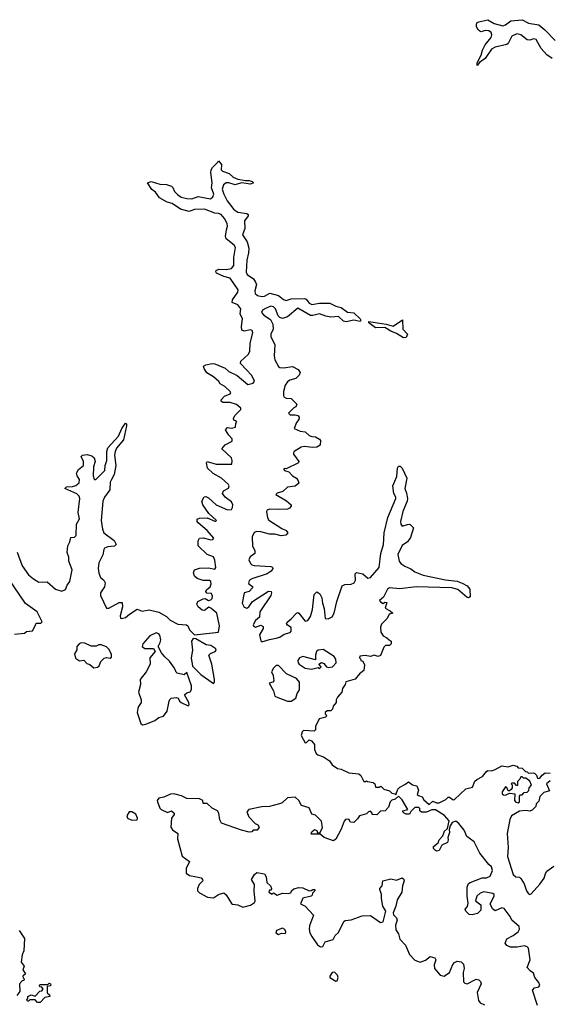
# Model space of a CAD drawing. Extents: x 2494118 to 2687960, y 757339 to 915227.
# Tile 312 of 364: x 2670615 to 2674760, y 831255 to 838985. Entities that reach past the tile are written whole.
import ezdxf

# ---------------------------------------------------------------- set-up
doc = ezdxf.new("R2010")
doc.units = 0

msp = doc.modelspace()

# ---------------------------------------------------------------- linework, layer by layer
at = {"layer": '0CON20XD'}
for points in [[(2674791, 838681), (2674748.1, 838708.1), (2674705, 838757.1), (2674665, 838829.1), (2674645, 838834.2), (2674615, 838824.7), (2674595, 838825.9), (2674545, 838866.2), (2674515, 838872.3), (2674475, 838854.4), (2674445, 838797.5), (2674435, 838790.6), (2674345, 838767.9), (2674315.9, 838754.1), (2674265, 838681.1), (2674221.7, 838648.3), (2674203.8, 838623.8), (2674202.5, 838645), (2674234.5, 838705), (2674243.4, 838746.6), (2674264.1, 838785.9), (2674311.9, 838845), (2674316.9, 838866.9), (2674312, 838885), (2674295, 838897.5), (2674265, 838899.2), (2674235, 838890), (2674222.5, 838895), (2674210, 838905), (2674198.3, 838928.3), (2674197, 838947), (2674201.2, 838958.8), (2674215, 838968.8), (2674285, 838982.5), (2674335, 838955.6), (2674405, 838936.7), (2674425, 838944.5), (2674466.6, 838976.6), (2674555, 838984.5), (2674605, 838957.7), (2674685, 838944.2), (2674733.6, 838905), (2674815, 838821.8)], [(2670595, 834803.3), (2670635, 834698), (2670685, 834625.8), (2670722, 834595), (2670765, 834570), (2670830.7, 834570.7), (2670895, 834513.3), (2670945, 834497.5), (2670975, 834512.5), (2670986.7, 834545), (2671007.5, 834575), (2671027.5, 834665), (2671000, 834735), (2671000, 834765), (2670987.5, 834802.5), (2670991.2, 834855), (2671007.5, 834885), (2671015, 834920), (2671045, 834923.3), (2671057.5, 834935), (2671060, 835025), (2671083.9, 835066.1), (2671073.3, 835115), (2671085.5, 835224.5), (2671080.6, 835245), (2671063.3, 835263.3), (2670970, 835305), (2670983, 835317), (2671029.3, 835320.7), (2671055, 835329.1), (2671080.8, 835349.2), (2671083.6, 835375), (2671064.4, 835405), (2671061.1, 835425), (2671075.4, 835454.6), (2671115.8, 835484.2), (2671115.6, 835515), (2671098, 835555), (2671107.5, 835565), (2671145, 835570.8), (2671181.2, 835561.2), (2671198, 835545), (2671206, 835515), (2671194.4, 835475), (2671190.8, 835405), (2671198.3, 835378.3), (2671205, 835373.3), (2671215, 835378.8), (2671283.8, 835446.2), (2671286.4, 835485), (2671297.3, 835525), (2671298.5, 835595), (2671307, 835623), (2671389.4, 835715), (2671416, 835775), (2671445, 835817.5), (2671452.5, 835812.5), (2671453.8, 835795), (2671429.4, 835685), (2671375, 835620.8), (2671363.6, 835595), (2671359.6, 835565), (2671369.1, 835485), (2671356.2, 835413.8), (2671333.8, 835376.2), (2671325.4, 835355), (2671321.9, 835295), (2671280, 835235), (2671265.8, 835204.2), (2671252.8, 835052.8), (2671263.8, 834985), (2671275, 834956), (2671356.2, 834896.2), (2671372, 834865), (2671358.9, 834851.1), (2671305, 834846.2), (2671281.1, 834835), (2671274, 834825), (2671266.7, 834783.3), (2671235, 834721.2), (2671229.2, 834675), (2671235, 834638.8), (2671248.6, 834605), (2671275, 834584.2), (2671284.5, 834564.5), (2671278.9, 834531.1), (2671248.8, 834485), (2671249.6, 834465), (2671295, 834364.3), (2671315, 834365.8), (2671395, 834410.6), (2671418.6, 834408.6), (2671421.9, 834375), (2671402.5, 834305), (2671406.7, 834286.7), (2671413.8, 834283.8), (2671445, 834291.4), (2671475, 834318.6), (2671535, 834356.2), (2671575, 834342.5), (2671629.2, 834350.8), (2671705, 834332.5), (2671765, 834300), (2671795, 834270), (2671855, 834238), (2671923.3, 834235), (2671933.8, 834225), (2671946.2, 834195), (2671985, 834156.7), (2672174.1, 834175.9), (2672181.2, 834225), (2672160.5, 834325), (2672115, 834364.7), (2672097, 834373), (2672065, 834347.5), (2672045, 834348.9), (2672015.5, 834375), (2672003.1, 834395), (2672012.3, 834417.6), (2672055, 834439.2), (2672070.2, 834440.2), (2672095, 834423.8), (2672115, 834430.9), (2672125, 834441.3), (2672127.8, 834457.8), (2672118.7, 834478.7), (2672083.6, 834483.6), (2672075.5, 834495), (2672080.3, 834509.7), (2672108.6, 834531.4), (2672116.5, 834555), (2672114.2, 834575), (2672103.3, 834583.3), (2672055, 834582.9), (2672007.8, 834597.7), (2671985.4, 834615), (2671977.2, 834642.8), (2671985, 834665.6), (2672025, 834678.7), (2672095, 834682.6), (2672145, 834670), (2672153.8, 834685), (2672145, 834742.5), (2672135, 834766.9), (2672085.3, 834785.3), (2672013.5, 834855), (2672015.4, 834894.6), (2672025.4, 834914.5), (2672055, 834916.1), (2672115, 834902.3), (2672130, 834905), (2672138.1, 834915), (2672085, 834974.5), (2672014.2, 835035), (2672005.8, 835045), (2672007.5, 835062.5), (2672025, 835070.6), (2672084.4, 835074.4), (2672145, 835047.5), (2672153.3, 835046.7), (2672157.3, 835052.7), (2672098.8, 835108.8), (2672052.2, 835175), (2672044.5, 835205), (2672062.1, 835237.9), (2672075, 835241.4), (2672095, 835231.4), (2672155, 835177.1), (2672245, 835136.5), (2672275, 835140.6), (2672284.5, 835155), (2672286.4, 835175), (2672275, 835200), (2672226, 835236), (2672206, 835265), (2672212.5, 835285), (2672252.3, 835307.7), (2672256.7, 835325), (2672251.2, 835335), (2672197.1, 835385), (2672132.5, 835422.5), (2672088.8, 835465), (2672080, 835505), (2672085, 835516.2), (2672155, 835494.5), (2672277.5, 835495), (2672281.2, 835525), (2672276.7, 835545), (2672200, 835615), (2672225, 835646.7), (2672282.5, 835675), (2672280, 835695), (2672255, 835722.5), (2672230, 835765), (2672245, 835782.5), (2672275, 835776.7), (2672306.7, 835785), (2672310, 835815), (2672317.5, 835825), (2672310, 835835), (2672295, 835840), (2672292.5, 835855), (2672302.7, 835877.3), (2672350, 835925), (2672350, 835935), (2672315, 835963.8), (2672265, 835978.8), (2672208.3, 835978.3), (2672195, 835990), (2672195, 836000), (2672220, 836030), (2672265, 836047.5), (2672270, 836055), (2672266.7, 836065), (2672222.5, 836105), (2672186.7, 836126.7), (2672176.7, 836145), (2672135, 836180), (2672082.3, 836212.3), (2672061.2, 836245), (2672057.5, 836265), (2672073.9, 836276.1), (2672125, 836286.2), (2672145, 836283.8), (2672225, 836248), (2672255, 836223.1), (2672320.7, 836190.7), (2672405, 836121.2), (2672445, 836130), (2672455.7, 836145.7), (2672435, 836191.2), (2672347.5, 836285), (2672348, 836305), (2672407.1, 836355), (2672420.9, 836379.1), (2672423.1, 836445), (2672442.5, 836525), (2672436.9, 836545), (2672425, 836550.5), (2672375, 836540.6), (2672357.1, 836547.1), (2672353.6, 836575), (2672362.5, 836635), (2672344.4, 836675), (2672349.6, 836715), (2672325, 836747.1), (2672282.5, 836765), (2672284.5, 836785), (2672324.6, 836845), (2672328.5, 836865), (2672265, 836954.6), (2672215, 836967.3), (2672158.8, 836995), (2672152, 837005), (2672156.2, 837015), (2672177.5, 837025), (2672235, 837022.7), (2672275, 837030.9), (2672295.3, 837055), (2672293.5, 837116.5), (2672308.5, 837195), (2672296.4, 837215), (2672232.9, 837265), (2672229.2, 837285), (2672237.9, 837335), (2672245.8, 837364.2), (2672242.5, 837385), (2672221.2, 837425), (2672195, 837454.5), (2672175, 837462.7), (2672144.7, 837464.7), (2672065, 837497.9), (2671985, 837493.3), (2671945, 837477.8), (2671875, 837497.1), (2671811.2, 837541.2), (2671771.7, 837551.7), (2671710, 837585), (2671679.7, 837629.7), (2671650.9, 837650.9), (2671616.7, 837705), (2671645, 837714), (2671715, 837693.8), (2671765, 837690.8), (2671805, 837678), (2671816.9, 837666.9), (2671830, 837635), (2671852.1, 837612.1), (2671882.5, 837592.5), (2671925, 837579.6), (2671965, 837577.8), (2672015, 837597.1), (2672111.1, 837578.9), (2672130.5, 837595), (2672137.3, 837615), (2672119.1, 837665), (2672124.5, 837705), (2672112.9, 837785), (2672115.7, 837805), (2672127.5, 837825), (2672170, 837865), (2672175, 837877.5), (2672197.5, 837847.5), (2672195.7, 837805.7), (2672206.2, 837795), (2672256.9, 837776.9), (2672288.7, 837748.7), (2672325, 837732.9), (2672385, 837721.2), (2672415, 837722), (2672437.5, 837715), (2672447.5, 837705), (2672425, 837694.3), (2672355, 837704.3), (2672305, 837689.4), (2672255, 837704.4), (2672235, 837704.4), (2672212.5, 837687.5), (2672203.5, 837655), (2672215.5, 837615), (2672242.3, 837562.3), (2672293.1, 837495), (2672324.6, 837474.6), (2672395, 837462.9), (2672406, 837455), (2672405.8, 837445), (2672378.1, 837405), (2672379.5, 837345), (2672363.1, 837295), (2672399.7, 837239.8), (2672411.4, 837191.4), (2672410.5, 837155), (2672395, 837097.5), (2672391.3, 837001.3), (2672400, 836985), (2672449.3, 836949.3), (2672465.4, 836925), (2672470.8, 836905), (2672459.6, 836855), (2672461.5, 836835), (2672478.9, 836818.9), (2672515, 836811.2), (2672535.8, 836815), (2672576.7, 836836.7)], [(2672576.7, 836836.7), (2672645, 836820.4), (2672685, 836787.8), (2672705, 836779.5), (2672745, 836792.9), (2672846.4, 836796.4), (2672860.9, 836790.9), (2672885, 836760), (2672905, 836748.8), (2672965, 836759.6), (2673048.1, 836758.1), (2673093.3, 836735), (2673135, 836724.4), (2673185, 836688.6), (2673235, 836684.2), (2673285, 836637.1), (2673290, 836625), (2673284, 836616), (2673235, 836625.4), (2673175, 836611.5), (2673155, 836619.1), (2673115, 836654.5), (2673055, 836650), (2673015, 836656.7), (2672965, 836676.6), (2672915, 836662.4), (2672895, 836662.5), (2672795, 836718.9), (2672715, 836651.6), (2672675, 836639.8), (2672656.3, 836646.3), (2672640.7, 836660.7), (2672620.3, 836715), (2672605, 836731.1), (2672585, 836735.2), (2672542.7, 836717.3), (2672520, 836705), (2672512.5, 836685), (2672528.5, 836665), (2672581.1, 836631.1), (2672600, 836595), (2672602.8, 836555), (2672585.3, 836515), (2672583.7, 836495), (2672616.9, 836435), (2672609.3, 836345), (2672615.4, 836315), (2672645, 836261.9), (2672655, 836254.5), (2672685, 836251.5), (2672755, 836261.1), (2672798.3, 836238.3), (2672815.7, 836215), (2672807.5, 836195), (2672781.7, 836168.3), (2672733.3, 836155), (2672715, 836141.2), (2672696, 836115), (2672684, 836065), (2672682.5, 836035), (2672687.5, 836025), (2672705, 836013.8), (2672745, 836010), (2672787.5, 835965), (2672780, 835945), (2672765, 835937.5), (2672723.8, 835895), (2672735, 835882.5), (2672775, 835882.5), (2672795, 835876.7), (2672806.7, 835865), (2672803.3, 835845), (2672786.4, 835823.6), (2672767.5, 835775), (2672815, 835753.8), (2672855, 835748.8), (2672885, 835721.2), (2672905, 835712), (2672935, 835708.8), (2672965, 835692.5), (2672975, 835680), (2672972.5, 835645), (2672945, 835630), (2672915, 835626.7), (2672845, 835634.3), (2672821.1, 835628.9), (2672767.5, 835595), (2672762.5, 835585), (2672763.3, 835575), (2672803.8, 835515), (2672801.2, 835505), (2672705, 835457.5), (2672695, 835462.5), (2672683.8, 835455), (2672692.5, 835445), (2672725, 835434), (2672754.2, 835405), (2672786, 835385), (2672800, 835365), (2672803.8, 835345), (2672775, 835322.9), (2672715.8, 835314.2), (2672678.3, 835281.7), (2672635, 835268.8), (2672623.6, 835256.4), (2672706.2, 835206.2), (2672743.8, 835175), (2672744, 835165), (2672730.9, 835149.1), (2672715, 835141.8), (2672645, 835138.2), (2672575, 835142.9), (2672556.2, 835135), (2672550, 835125), (2672558.1, 835075), (2672567.8, 835055), (2672669.5, 834989.5), (2672705, 834974), (2672718.8, 834955), (2672702.1, 834937.9), (2672665, 834933.8), (2672615, 834946), (2672575, 834946.7), (2672505.2, 834965.2), (2672473.8, 834966.2), (2672455, 834959.1), (2672439.1, 834925), (2672439.6, 834855), (2672458.1, 834815), (2672460, 834795), (2672440.4, 834780.5), (2672421.7, 834768.3), (2672411.8, 834745), (2672423.9, 834715), (2672435, 834705.4), (2672455, 834699.1), (2672585, 834692.9), (2672597.9, 834687.9), (2672600, 834675), (2672587.1, 834655), (2672556.3, 834633.7), (2672434.2, 834595.8), (2672418.1, 834585), (2672409.4, 834565), (2672412.9, 834555), (2672440, 834535), (2672441.2, 834525), (2672414.6, 834495.4), (2672374.6, 834485), (2672358.8, 834405), (2672375, 834371.7), (2672395, 834365.2), (2672411.1, 834375), (2672441.6, 834418.4), (2672565, 834497.5), (2672586.2, 834495), (2672590, 834485), (2672584.3, 834465), (2672497.5, 834335), (2672495.8, 834295), (2672465, 834268.9), (2672444.8, 834235), (2672448.2, 834225), (2672465, 834216.8), (2672505, 834230.6), (2672525, 834220), (2672524.2, 834205), (2672494.7, 834155.3), (2672505, 834109.2), (2672515, 834099.6), (2672575, 834120), (2672625, 834128.4), (2672655, 834137.5), (2672689.1, 834160.9), (2672735, 834174.7), (2672745, 834183.3), (2672745, 834212), (2672715, 834232), (2672708, 834245), (2672712, 834255), (2672745, 834280), (2672785, 834326), (2672795, 834331.2), (2672805, 834326.2), (2672855, 834264), (2672875, 834268), (2672895, 834300), (2672910.7, 834355), (2672925, 834473.3), (2672945, 834492), (2672967.7, 834477.7), (2672984.6, 834445), (2672988.5, 834405), (2673002.3, 834362.3), (2673010.6, 834285), (2673035, 834281.5), (2673065, 834297.8), (2673082.3, 834325), (2673102.2, 834417.8), (2673145, 834540), (2673165, 834550), (2673213.6, 834553.6), (2673237.1, 834565), (2673249.5, 834585), (2673246, 834634), (2673255.9, 834644.1), (2673305, 834635.6), (2673345, 834601.5), (2673365, 834606.7), (2673432.9, 834685), (2673446.6, 834795), (2673467.3, 834865), (2673473.1, 834956.9), (2673502.4, 835077.6), (2673564.3, 835225), (2673565.8, 835235), (2673550, 835265), (2673542.2, 835325), (2673571.4, 835398.6), (2673576.9, 835465), (2673585, 835478.8), (2673600, 835480), (2673614.5, 835464.5), (2673652, 835385), (2673634.2, 835305), (2673648.5, 835268.5), (2673655.5, 835225), (2673653.3, 835205), (2673619.4, 835125), (2673602.2, 835045), (2673603.6, 835023.6), (2673615, 835008), (2673655, 835022.9), (2673675, 835024), (2673703.8, 834995), (2673680.9, 834919.1), (2673655, 834886.2), (2673615, 834858), (2673580, 834785), (2673590.8, 834735), (2673605, 834714.3), (2673634.6, 834694.6), (2673683, 834673), (2673715, 834649.5), (2673780, 834625), (2673955, 834586.9), (2674045, 834575.6), (2674085, 834562), (2674125, 834541.2), (2674144, 834515), (2674146.7, 834455), (2674135, 834446.7), (2674125, 834448.8), (2674050.2, 834510.2), (2674003.8, 834523.8), (2673725, 834532.5), (2673595, 834515.8), (2673513.8, 834525), (2673500, 834515), (2673468.8, 834451.2), (2673437.5, 834425), (2673443.6, 834413.6), (2673465, 834402.5), (2673478.3, 834411.7), (2673495, 834410), (2673480, 834365), (2673520, 834345), (2673540, 834325), (2673511.7, 834318.3), (2673497.5, 834285), (2673451.7, 834238.3), (2673443.3, 834215), (2673446.1, 834176.1), (2673465, 834147.5), (2673495, 834132.5), (2673512.5, 834115), (2673527.5, 834105), (2673527.5, 834085), (2673515, 834072.5), (2673485, 834072.5), (2673470.7, 834059.3), (2673445, 833993.3), (2673425, 833986.7), (2673395, 833996), (2673365, 833986.7), (2673325, 833992.5), (2673281.7, 833988.3), (2673280, 833975), (2673288.3, 833968.3), (2673290, 833955), (2673305, 833950), (2673319.3, 833919.3), (2673312.5, 833875), (2673280.7, 833849.3), (2673245, 833807.5), (2673173.6, 833786.4), (2673167.5, 833765), (2673147.5, 833735), (2673140, 833705), (2673107.5, 833665), (2673097.5, 833645), (2673097, 833623), (2673072.5, 833595), (2673067, 833573), (2673055, 833560), (2673025, 833560), (2673010, 833545), (2673010, 833535), (2673020, 833525), (2673015, 833510), (2672963.6, 833496.4), (2672933.8, 833436.2), (2672935, 833410), (2672925, 833400), (2672840, 833405), (2672830, 833395), (2672823.3, 833365), (2672855, 833307.5), (2672865, 833310), (2672885, 833330), (2672903.9, 833323.9), (2672926.7, 833295), (2672927.5, 833255), (2672940, 833225), (2672952.7, 833212.7), (2672998.3, 833198.3), (2673045, 833166.2), (2673066.1, 833136.1), (2673106.1, 833106.1), (2673135, 833101.2), (2673195, 833071.2), (2673275, 833063.3), (2673290.7, 833050.7), (2673313, 833003), (2673327, 833003), (2673335, 833010), (2673343, 833003), (2673387, 832997), (2673400, 832985), (2673405, 832960), (2673435, 832960), (2673447, 832967), (2673470, 832945), (2673515, 832930), (2673533, 832913), (2673557.5, 832907.5), (2673565, 832900), (2673580, 832945), (2673595, 832960), (2673635, 832980), (2673665, 833002.5), (2673695, 832977.5), (2673728.8, 832968.8), (2673742.5, 832935), (2673732.5, 832902.5), (2673743, 832893), (2673770, 832885), (2673785, 832860), (2673825, 832822.5), (2673855, 832850), (2673885, 832837.5), (2673905, 832837.5), (2673957, 832863), (2673975, 832880), (2673985, 832880), (2674015, 832860), (2674025, 832862.5), (2674115, 832947.5), (2674165, 832960), (2674185, 833006.7), (2674199.3, 833020.7), (2674245, 833043.3), (2674275, 833083.3), (2674285, 833090), (2674315, 833088.8), (2674345, 833098), (2674395, 833127.1), (2674445, 833120), (2674485, 833132.5), (2674513.6, 833123.6), (2674525, 833112.5), (2674555, 833110), (2674581.7, 833081.7), (2674595, 833080), (2674605, 833070), (2674645, 833072.5), (2674655, 833067.5), (2674667.5, 833055), (2674675, 833030), (2674685, 833027.5), (2674695, 833030), (2674712.5, 833055), (2674735, 833072.5), (2674775, 833070)], [(2673625, 836486.2), (2673571.3, 836521.3), (2673525, 836540), (2673478.6, 836568.6), (2673405, 836565.8), (2673354.2, 836605), (2673352, 836615), (2673490, 836595), (2673545, 836579.2), (2673617.5, 836627.5), (2673620, 836555), (2673656, 836515), (2673645, 836490), (2673625, 836486.2)], [(2670575, 834160), (2670651.7, 834168.3), (2670668.3, 834181.7), (2670715, 834187.5), (2670737.5, 834225), (2670743.3, 834246.7), (2670781.7, 834248.3), (2670791.7, 834258.3), (2670750.8, 834335), (2670660.8, 834400.8), (2670527.6, 834597.6)], [(2671578.3, 833448.3), (2671605, 833453.3), (2671675, 833483.8), (2671705, 833506.7), (2671743, 833517), (2671772.5, 833555), (2671786.2, 833635), (2671791.2, 833648.8), (2671803, 833657), (2671845, 833663.3), (2671858.8, 833658.8), (2671868.8, 833635), (2671880, 833625), (2671935, 833598), (2671943.8, 833605), (2671940.8, 833625), (2671907.5, 833685), (2671925, 833700), (2671953, 833707), (2671963, 833727), (2671962.5, 833755), (2671925, 833860), (2671905, 833842.5), (2671850, 833855), (2671841.7, 833861.7), (2671830, 833895), (2671789.3, 833949.3), (2671752.3, 833982.3), (2671727.5, 834015), (2671700, 834065), (2671717.5, 834095), (2671721.2, 834115), (2671713.9, 834153.9), (2671705, 834163.3), (2671685, 834171.2), (2671635, 834148), (2671581.4, 834085), (2671576, 834065), (2671595, 834049.2), (2671665, 834047.5), (2671677.5, 834025), (2671636.7, 833975), (2671637.5, 833925), (2671606.1, 833863.9), (2671560, 833805), (2671561.2, 833765), (2671546.7, 833705), (2671567.5, 833645), (2671566.7, 833625), (2671546, 833594), (2671542.3, 833577.7), (2671536.2, 833545), (2671565, 833460), (2671578.3, 833448.3)], [(2672135, 833773.8), (2672143.3, 833785), (2672143.8, 833805), (2672121.2, 833925), (2672098.8, 833995), (2672110.3, 834009.7), (2672146.7, 834025), (2672156.7, 834035), (2672153.8, 834045), (2672115, 834072.5), (2672077.9, 834077.9), (2671995, 834123.3), (2671975, 834126.7), (2671963.3, 834105), (2671971.4, 834035), (2671959.2, 833975), (2671970.4, 833910.5), (2672035, 833844.3), (2672135, 833773.8)], [(2671195, 833897.5), (2671225, 833902.5), (2671237, 833913), (2671250, 833945), (2671276.4, 833973.6), (2671295, 833978.8), (2671325, 833972.5), (2671335, 833981.2), (2671335, 834002.5), (2671315, 834044), (2671295, 834060.8), (2671255, 834075.7), (2671234.3, 834075.7), (2671215, 834066.7), (2671175, 834067.5), (2671125, 834090), (2671097, 834093), (2671080, 834085), (2671062.5, 834065), (2671061.7, 834038.3), (2671043.6, 834006.4), (2671053.6, 833973.6), (2671085, 833952.5), (2671117, 833957), (2671140.7, 833930.7), (2671165, 833922.5), (2671195, 833897.5)], [(2672903, 833887), (2672955, 833900), (2672965, 833892.5), (2672980, 833905), (2672960, 833925), (2672983, 833937), (2672999.3, 833929.3), (2673020, 833905), (2673035, 833900), (2673067, 833903), (2673096.7, 833935), (2673093.8, 833965), (2673082, 833985), (2672995, 834040), (2672955.5, 834035.6), (2672942.2, 834025), (2672934.4, 833995), (2672935, 833960), (2672835, 833985.3), (2672809.5, 833975), (2672796.4, 833955), (2672798.2, 833935), (2672805.5, 833925), (2672855, 833894.3), (2672903, 833887)], [(2672745, 833634.2), (2672780.7, 833659.3), (2672790, 833695), (2672810, 833725), (2672808, 833785), (2672785, 833812.2), (2672708.2, 833848.2), (2672645, 833914.4), (2672625, 833915.4), (2672604.3, 833895), (2672590, 833865), (2672602, 833835), (2672607.5, 833795), (2672600, 833785), (2672572.5, 833775), (2672605.9, 833715.9), (2672616, 833675), (2672625, 833667.5), (2672715, 833636), (2672745, 833634.2)], [(2674525, 832835.8), (2674534.2, 832845), (2674535, 832890), (2674541.7, 832898.3), (2674555, 832900), (2674571.7, 832918.3), (2674595, 832920), (2674607, 832933), (2674610, 832955), (2674630, 832975), (2674616.4, 833006.4), (2674585, 833030), (2674565, 833030), (2674555, 833040), (2674545, 833040), (2674538.3, 833021.7), (2674520, 833005), (2674518.3, 832971.7), (2674511.7, 832971.7), (2674495, 832990), (2674475, 832990), (2674470, 832985), (2674477.5, 832977.5), (2674477.5, 832955), (2674469.3, 832940.7), (2674455, 832930), (2674445, 832930), (2674436.1, 832956.1), (2674425, 832962.5), (2674398.3, 832921.7), (2674398.3, 832908.3), (2674408.3, 832898.3), (2674425, 832897.5), (2674455, 832912.5), (2674498.3, 832908.3), (2674494.4, 832855), (2674505, 832841.9), (2674525, 832835.8)], [(2674775, 833010), (2674747.5, 832985), (2674768.8, 832931.2), (2674725, 832916.7), (2674693.6, 832886.4), (2674685, 832850), (2674665, 832830), (2674661.7, 832808.3), (2674653, 832797), (2674635, 832780), (2674615, 832772.5), (2674585, 832777.5), (2674535, 832770), (2674472.9, 832735), (2674458.1, 832705), (2674436.9, 832595), (2674444.6, 832485), (2674440.4, 832415), (2674484.7, 832275), (2674505, 832255.8), (2674535, 832252), (2674545, 832242), (2674571.1, 832201.1), (2674589.5, 832145), (2674605, 832121.4), (2674615, 832117.5), (2674625, 832122), (2674695, 832197.1), (2674728.1, 832245), (2674737.9, 832282.1), (2674749.7, 832300.3), (2674805, 832340)], [(2674677.1, 831245), (2674636.7, 831365), (2674653.3, 831385), (2674685, 831391.4), (2674694.2, 831405), (2674686.7, 831425), (2674655.3, 831465), (2674645, 831500), (2674617.3, 831517.3), (2674596, 831545), (2674617.1, 831605), (2674606.5, 831695), (2674595, 831707.5), (2674575, 831713.8), (2674516.4, 831703.6), (2674465, 831704.2), (2674436.5, 831716.5), (2674421.2, 831735), (2674435, 831768.8), (2674485.7, 831795), (2674523.5, 831825), (2674533.8, 831845), (2674532.1, 831865), (2674474, 831915), (2674462.5, 831945), (2674415, 832007.5), (2674395, 832011.1), (2674345, 831990), (2674323.6, 832003.6), (2674305.7, 832045), (2674335.5, 832105), (2674335, 832116.2), (2674325, 832125.6), (2674255, 832138.6), (2674225, 832128.6), (2674200, 832105), (2674188.3, 832068.3), (2674232.5, 832035), (2674232.5, 831995), (2674205, 831966.7), (2674163, 831957), (2674139.3, 831959.3), (2674112.5, 831985), (2674108.3, 832001.7), (2674125.9, 832024.1), (2674131.7, 832048.3), (2674123.8, 832105), (2674124.2, 832175), (2674135.6, 832204.4), (2674147.6, 832212.4), (2674242.7, 832247.3), (2674275, 832248.1), (2674305, 832260.8), (2674322.5, 832305), (2674316, 832335), (2674293.4, 832353.4), (2674222.6, 832442.6), (2674179.8, 832529.8), (2674122.7, 832572.7), (2674101.7, 832621.7), (2674060, 832675), (2674035, 832693.3), (2674007, 832683), (2673990, 832655), (2673982.5, 832627.5), (2673985.8, 832604.2), (2673972.5, 832565), (2673976.2, 832545), (2673968.8, 832525), (2673926.1, 832503.9), (2673905, 832463.3), (2673885, 832457.5), (2673875, 832462.5), (2673859.3, 832479.3), (2673860, 832495), (2673898, 832522), (2673903.9, 832546.1), (2673932.3, 832577.7), (2673946.4, 832613.6), (2673970, 832635), (2673982.5, 832695), (2673946.7, 832736.7), (2673875, 832782.5), (2673848.3, 832781.7), (2673805, 832762.5), (2673765, 832762.5), (2673753, 832773), (2673751.7, 832791.7), (2673745, 832800), (2673725, 832800), (2673715, 832800), (2673681.7, 832768.3), (2673671.7, 832748.3), (2673645, 832747.5), (2673630, 832755), (2673620, 832765), (2673620, 832775), (2673660, 832785), (2673615, 832860), (2673585, 832890), (2673560, 832865), (2673533, 832857), (2673520, 832845), (2673507, 832803), (2673480, 832775), (2673445, 832770), (2673415, 832742.5), (2673380, 832745), (2673380, 832755), (2673365, 832770), (2673350, 832765), (2673335, 832750), (2673280, 832735), (2673265, 832710), (2673235, 832683.3), (2673210, 832685), (2673195, 832707.5), (2673170, 832705), (2673158.3, 832691.7), (2673135, 832630), (2673095, 832552.5), (2673075, 832537.5), (2673002.5, 832565), (2672971.7, 832591.7), (2672901.7, 832591.7), (2672905, 832610), (2672927, 832627), (2672945, 832620), (2672951.7, 832601.7), (2672968.3, 832601.7), (2672990.7, 832639.3), (2672981.7, 832691.7), (2672935, 832740), (2672907, 832747), (2672886.1, 832796.1), (2672825, 832816.2), (2672805, 832856.2), (2672775, 832880), (2672715, 832876), (2672672.3, 832837.7), (2672652.3, 832827.7), (2672575, 832808.8), (2672515, 832806), (2672412.5, 832785), (2672396.7, 832765), (2672412.5, 832727.5), (2672462.5, 832675), (2672483, 832663), (2672492.5, 832645), (2672477, 832623), (2672445, 832622.5), (2672435, 832610), (2672415, 832607.5), (2672355, 832621.2), (2672197.7, 832677.7), (2672184.4, 832704.4), (2672177.8, 832755), (2672165, 832774.2), (2672125.5, 832795.6), (2672085, 832832.5), (2672055, 832832.5), (2672050, 832855), (2672025, 832868.8), (2671925, 832870), (2671885, 832891.9), (2671823.4, 832906.6), (2671796.6, 832903.4), (2671745, 832880), (2671705, 832873.3), (2671694.3, 832855.7), (2671695.8, 832845), (2671714.3, 832795), (2671724.2, 832785), (2671775, 832760), (2671805, 832773.3), (2671826.7, 832755), (2671825.8, 832744.2), (2671806.7, 832715), (2671800, 832645), (2671812.5, 832625), (2671853.8, 832595), (2671852, 832555), (2671888.8, 832418.8), (2671947.5, 832375), (2671920, 832320), (2671920, 832285), (2671945.6, 832265.6), (2672002.5, 832255), (2672037.3, 832247.3), (2672048.8, 832235), (2672050, 832225), (2672022.5, 832195), (2672009.4, 832165), (2672008.6, 832145), (2672025, 832128.9), (2672086.8, 832096.8), (2672135, 832090.6), (2672175, 832116.2), (2672215, 832131.2), (2672235, 832113.3), (2672275, 832046.2), (2672285, 832040), (2672325, 832036), (2672365, 832016.7), (2672425, 832033.8), (2672456.4, 832053.6), (2672462.5, 832065), (2672452.5, 832145), (2672456.7, 832195), (2672433.8, 832235), (2672457.5, 832275), (2672475, 832290), (2672535, 832280), (2672548.8, 832255), (2672552.3, 832212.3), (2672582.5, 832185), (2672590, 832165), (2672588.3, 832151.7), (2672575, 832150), (2672570, 832135), (2672595, 832120), (2672605, 832130), (2672635, 832112.5), (2672675, 832126.7), (2672726.1, 832123.9), (2672745, 832132.5), (2672747.5, 832145), (2672765, 832161.2), (2672805, 832172.5), (2672835, 832170), (2672885, 832146.7), (2672901.7, 832148.3), (2672915, 832157.5), (2672930, 832155), (2672930, 832145), (2672911.7, 832128.3), (2672908.3, 832111.7), (2672900, 832105), (2672835, 832087.5), (2672817.5, 832045), (2672852.5, 832025), (2672920, 831955), (2672887.7, 831872.3), (2672885.7, 831845), (2672890.8, 831815), (2672905, 831786.7), (2672951.1, 831721.1), (2672975, 831706.2), (2672991.7, 831708.3), (2673010, 831745), (2673072, 831765), (2673088.8, 831795), (2673115, 831818.8), (2673156.2, 831903.8), (2673166.2, 831913.8), (2673215, 831918), (2673300.7, 831949.3), (2673365, 831953.3), (2673445, 831896.7), (2673465, 831903.3), (2673486.2, 831985), (2673463.8, 832025), (2673451.2, 832085), (2673453, 832117), (2673440, 832155), (2673440, 832165), (2673458.8, 832185), (2673462.5, 832225), (2673525, 832239.2), (2673570.7, 832229.3), (2673615, 832247.5), (2673625, 832240), (2673630, 832225), (2673616.7, 832185), (2673612.5, 832135), (2673574.1, 832075.9), (2673566, 832025), (2673543, 831973), (2673546.4, 831956.4), (2673571.2, 831935), (2673575.9, 831915.9), (2673562.9, 831875), (2673565, 831840), (2673585, 831807.5), (2673595, 831766.7), (2673639.7, 831719.7), (2673672.5, 831645), (2673715, 831600.8), (2673755, 831586.2), (2673797.7, 831602.3), (2673835, 831630), (2673870.7, 831620.7), (2673878.8, 831605), (2673866.2, 831565), (2673867.5, 831535), (2673912.5, 831485), (2673945, 831476.2), (2673985.6, 831504.4), (2674011.7, 831568.3), (2674025, 831582.5), (2674045, 831592.5), (2674078.3, 831588.3), (2674095, 831570), (2674100, 831535), (2674093.8, 831505), (2674095, 831432.5), (2674105, 831420), (2674123, 831417), (2674195, 831452.5), (2674217, 831447), (2674230, 831435), (2674233.3, 831415), (2674202.3, 831347.7), (2674212, 831285), (2674225.9, 831265.9), (2674260.7, 831250.7)], [(2671495, 832700), (2671535, 832703.3), (2671538.8, 832715), (2671525, 832747.8), (2671495, 832765.5), (2671474.5, 832765), (2671455.8, 832735), (2671460, 832715), (2671495, 832700)], [(2670610, 831835), (2670651.7, 831771.7), (2670647.5, 831675), (2670633.9, 831643.9), (2670627.5, 831585), (2670650, 831555), (2670640, 831525), (2670660, 831495), (2670640, 831475), (2670641.7, 831461.7), (2670650, 831455), (2670648.3, 831441.7), (2670635, 831440), (2670612.5, 831415), (2670616.7, 831355), (2670592, 831325)], [(2672645, 831802.5), (2672667, 831813), (2672699.3, 831810.7), (2672702.5, 831825), (2672693, 831843), (2672675, 831852.5), (2672630, 831835), (2672622.5, 831815), (2672645, 831802.5)], [(2673095, 831436), (2673105, 831440), (2673112.7, 831465), (2673108.2, 831485), (2673085, 831506.5), (2673065, 831505.6), (2673046.9, 831475), (2673047.5, 831465), (2673095, 831436)], [(2670775, 831270), (2670755, 831270), (2670735, 831290), (2670695, 831290), (2670685, 831280), (2670675, 831280), (2670670, 831295), (2670678.3, 831301.7), (2670680, 831315), (2670705, 831330), (2670735, 831320), (2670771.7, 831358.3), (2670788.3, 831361.7), (2670800, 831375), (2670788.3, 831388.3), (2670771.7, 831391.7), (2670770, 831405), (2670775, 831410), (2670835, 831410), (2670845, 831420), (2670857, 831417), (2670860, 831405), (2670855, 831400), (2670830, 831395), (2670830, 831345), (2670848.3, 831328.3), (2670850, 831315), (2670811.7, 831308.3), (2670775, 831270)]]:
    msp.add_lwpolyline(points, dxfattribs=at)

doc.saveas('drawing.dxf')
